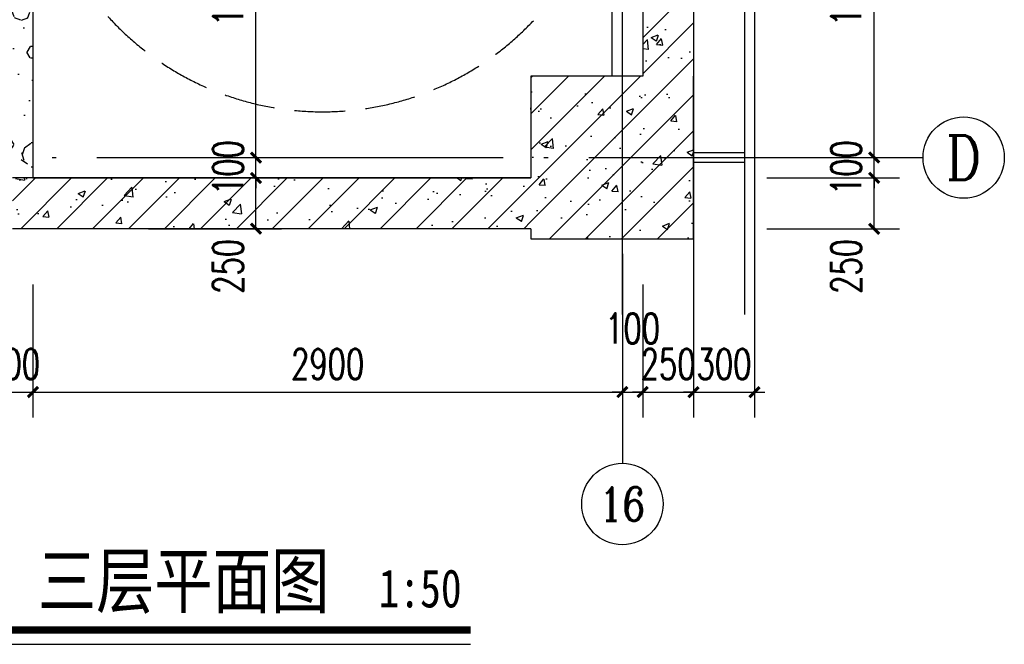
# Model space of a CAD drawing. Extents: x 797781 to 1255204, y 21234 to 1024248.
# Tile 1002 of 1056: x 1155665 to 1160509, y 662365 to 665435. Entities that reach past the tile are written whole.
import ezdxf
from ezdxf.enums import TextEntityAlignment as Align

# ---------------------------------------------------------------- set-up
doc = ezdxf.new("R2010")
doc.units = 0
doc.header["$LTSCALE"] = 1000
doc.header["$MEASUREMENT"] = 0
doc.linetypes.add('230303生产综合楼-平面图_t8$0$DASH', pattern=[0.35, 0.25, -0.1])
doc.linetypes.add('230303生产综合楼-平面图_t8$0$DOTE', pattern=[2.42, 2, -0.2, 0.02, -0.2])
for name, color, linetype in [('230303生产综合楼-平面图_t8$0$3T_WOOD', 21, 'Continuous'), ('230303生产综合楼-平面图_t8$0$AXIS', 3, 'Continuous'), ('230303生产综合楼-平面图_t8$0$AXIS_TEXT', 7, 'Continuous'), ('230303生产综合楼-平面图_t8$0$COLUMN', 40, 'Continuous'), ('230303生产综合楼-平面图_t8$0$CURTWALL', 4, 'Continuous'), ('230303生产综合楼-平面图_t8$0$DIM_SYMB', 3, 'Continuous'), ('230303生产综合楼-平面图_t8$0$DOTE', 1, '230303生产综合楼-平面图_t8$0$DOTE'), ('230303生产综合楼-平面图_t8$0$PUB_HATCH', 8, 'Continuous'), ('230303生产综合楼-平面图_t8$0$STAIR', 2, 'Continuous'), ('230303生产综合楼-平面图_t8$0$WALL', 40, 'Continuous'), ('230303生产综合楼-平面图_t8$0$轮廓', 2, 'Continuous'), ('AXIS_TEXT', 7, 'Continuous'), ('PUB_TEXT', 7, 'Continuous')]:
    doc.layers.add(name, color=color, linetype=linetype)
doc.styles.add('230303生产综合楼-平面图_t8$0$-黑体', font='simhei.ttf', dxfattribs={"width": 0.8})
doc.styles.add('230303生产综合楼-平面图_t8$0$_TCH_AXIS', font='COMPLEX', dxfattribs={"bigfont": 'GBCBIG'})
doc.styles.add('230303生产综合楼-平面图_T8$0$_TCH_DIM_T3', font='SIMPLEX', dxfattribs={"width": 0.705882, "bigfont": 'GBCBIG'})
doc.styles.add('COMPLEX', font='COMPLEX')
doc.dimstyles.new('230303生产综合楼-平面图_T8$0$_TCH_ARCH&&50', dxfattribs={"dimtxt": 148.75, "dimasz": 50, "dimexe": 125, "dimexo": 150, "dimgap": 63.125, "dimtad": 1, "dimdec": 0, "dimzin": 0, "dimdsep": 46, "dimtxsty": '230303生产综合楼-平面图_T8$0$_TCH_DIM_T3', "dimblk": '230303生产综合楼-平面图_t8$0$_ArchTick', "dimcen": 0.09, "dimclrt": 7, "dimazin": 2, "dimtfac": 1, "dimtdec": 0, "dimtix": 1, "dimtmove": 2, "dimatfit": 3, "dimfxl": 1, "dimtolj": 1, "dimtzin": 0, "dimarcsym": 0})
pattern_1 = [(0, (177, -183), (300, 600), [0, -600]), (0, (-174, -264), (300, 600), [0, -600]), (0, (21, -270), (300, 600), [0, -600]), (0, (234, -93), (300, 600), [0, -600]), (0, (-15, -300), (300, 600), [0, -600]), (0, (294, 285), (300, 600), [0, -600]), (0, (111, 237), (300, 600), [0, -600]), (0, (207, 162), (300, 600), [0, -600]), (0, (-282, 150), (300, 600), [0, -600]), (0, (12, 123), (300, 600), [0, -600]), (0, (-102, -30), (300, 600), [0, -600]), (0, (-96, -255), (300, 600), [0, -600]), (0, (129, -279), (300, 600), [0, -600]), (0, (294, -15), (300, 600), [0, -600]), (0, (-267, -108), (300, 600), [0, -600]), (0, (-216, -6), (300, 600), [0, -600]), (0, (18, -48), (300, 600), [0, -600]), (0, (-66, -135), (300, 600), [0, -600]), (0, (-114, 63), (300, 600), [0, -600]), (0, (-39, 288), (300, 600), [0, -600]), (0, (-243, -234), (300, 600), [0, -600]), (0, (87, 165), (300, 600), [0, -600]), (0, (-192, 174), (300, 600), [0, -600]), (0, (-240, 252), (300, 600), [0, -600]), (130.601294, (257.143, 97.143), (-1499.9999834, 1800.0000079), [26.34155, -11037.111]), (18.434949, (214.29, 108.57), (1499.9999945, 599.9999956), [27.10524, -3767.6279]), (90, (214.3, 82.86), (300, 600), [25.71428, -1174.28565]), (161.565051, (240, 74.29), (-1500.0000076, 599.999955), [27.10524, -3767.6279]), (53.130102, (240, 74.29), (300.000001, 600), [28.57143, -2971.4285]), (135, (262.86, -231.43), (-300.000036, 599.99996), [24.24366, -1672.8126]), (45, (228.57, -231.43), (299.999998, 599.999998), [24.24366, -1672.8126]), (135, (245.71, -248.57), (-300.000036, 599.99996), [24.24366, -1672.8126]), (45, (245.71, -248.57), (299.999998, 599.999998), [24.24366, -1672.8126]), (116.56505, (-25.7, 171.43), (-5e-05, 1199.99997), [31.94383, -638.8765]), (180, (-40, 200), (-300, 600), [34.28572, -565.71425]), (63.43495, (-88.57, 171.43), (3e-06, 1200), [31.94383, -638.8765]), (116.56505, (-74.3, 142.86), (-5e-05, 1199.99997), [31.94383, -638.8765]), (0, (-74.3, 142.86), (300, 600), [34.28572, -565.71425]), (63.43495, (-40, 142.86), (3e-06, 1200), [31.94383, -638.8765]), (107.102728, (200, -31.429), (-899.9999656, 3000.00000484), [38.86135, -16282.9025]), (143.972626, (188.57, 5.714), (-5699.9999277, 4199.9999952), [38.86135, -8122.02]), (180, (157.14, 28.6), (-300, 600), [37.14286, -562.8571]), (36.0273733, (88.57, 5.714), (5699.9999579, 4199.9999547), [38.86135, -8122.02]), (71.565051, (77.14, -28.57), (900.0000046, 2999.999995), [36.14032, -3758.5928]), (107.102728, (88.571, -65.714), (-899.9999656, 3000.00000484), [38.86135, -16282.9025]), (143.972626, (120, -88.57), (-5699.9999277, 4199.9999952), [38.86135, -8122.02]), (0, (120, -88.6), (300, 600), [37.14286, -562.8571]), (36.0273733, (157.143, -88.57), (5699.9999579, 4199.9999547), [38.86135, -8122.02]), (71.565051, (188.57, -65.71), (900.0000046, 2999.999995), [36.14032, -3758.5928]), (150.255118, (205.714, 248.57), (-900.000002, 599.9999926), [23.03502, -4814.3196]), (90, (185.7, 237.14), (300, 600), [22.85714, -1177.14275]), (29.744881, (185.714, 237.14), (900.0000005, 599.999997), [23.03502, -4814.3196]), (116.56505, (65.7, -177.14), (-5e-05, 1199.99997), [31.94383, -638.8765]), (168.690067, (51.43, -148.57), (-2700.000002, 599.999985), [29.13725, -6089.6855]), (41.185925, (0, -162.857), (7499.99995456, 6599.9999423), [30.37184, -12725.802]), (90, (0, -191.43), (300, 600), [28.57143, -1171.4285]), (138.814074, (22.857, -211.429), (-7499.9998667, 6600.00004204), [30.37184, -12725.802]), (16.6992442, (22.857, -211.429), (9899.9999255, 2999.9999686), [29.82945, -12498.5375]), (60.945396, (51.43, -202.857), (299.9999992, 599.9999947), [29.41609, -12325.3395]), (109.983106, (-185.714, 74.286), (-1500.00000565, 4199.9999889), [33.442, -14012.1975]), (155.556045, (-197.143, 105.714), (-3900.00001487, 1799.9999626), [34.52299, -14465.1315]), (24.4439547, (-260, 105.714), (3900.00000195, 1799.99999134), [34.52299, -14465.1315]), (70.0168934, (-271.429, 74.286), (1500.0000045, 4199.9999896), [33.442, -14012.1975]), (109.983106, (-260, 42.857), (-1500.00000565, 4199.9999889), [33.442, -14012.1975]), (160.016893, (-228.57, 31.43), (-1500.0000009, 599.9999727), [33.442, -6989.3775]), (19.9831065, (-228.57, 31.43), (1499.9999918, 599.999999), [33.442, -6989.3775]), (70.0168934, (-197.143, 42.857), (1500.0000045, 4199.9999896), [33.442, -14012.1975]), (122.005383, (37.14, 20), (-300.0000403, 599.9999694), [26.95423, -5633.434]), (18.434949, (-2.86, 34.29), (1499.9999945, 599.9999956), [27.10524, -3767.6279]), (90, (-2.86, 8.57), (300, 600), [25.71428, -1174.28565]), (161.565051, (22.86, 0), (-1500.0000076, 599.999955), [27.10524, -3767.6279]), (54.4623222, (22.857, 0), (2099.999997, 2999.9999955), [24.57807, -10298.2115]), (116.56505, (-137.14, -125.7), (-5e-05, 1199.99997), [31.94383, -638.8765]), (180, (-151.4, -97.14), (-300, 600), [31.42857, -568.5714]), (59.0362434, (-200, -125.714), (300.000001, 599.999997), [33.31973, -6963.822]), (120.963756, (-182.857, -154.286), (-300.000041, 599.9999724), [33.31973, -6963.822]), (0, (-182.86, -154.3), (300, 600), [31.42857, -568.5714]), (63.43495, (-151.43, -154.3), (3e-06, 1200), [31.94383, -638.8765])]
pattern_2 = [(45, (0, 0), (-88.388348, 88.388348), []), (50, (0, 0), (358.63009, -31.37607), [37.5, -412.5]), (355, (0, 0), (-69.37567, 376.09607), [30, -330]), (100.4514, (29.9, -2.6), (289.25469, 344.71977), [31.870095, -350.57106]), (46.1842, (0, 100), (533.62052, -82.7595), [56.25, -618.75]), (96.6356, (44.47, 93.1), (467.33135, 487.05894), [47.80514, -525.8565]), (351.1842, (0, 100), (467.33097, 487.0593), [45, -495]), (21, (50, 75), (298.453526, -201.309445), [37.5, -412.5]), (326, (50, 75), (121.65767, 362.57502), [30, -330]), (71.4514, (74.87, 58.22), (420.11131, 161.26525), [31.870095, -350.57106]), (37.5, (0, 0), (6.079928, 166.446927), [0, -326, 0, -335, 0, -331.25]), (7.5, (0, 0), (131.534769, 197.205856), [0, -191, 0, -318.5, 0, -126.25]), (327.5, (-111.5, 0), (266.911218, -11.277436), [0, -125, 0, -390, 0, -517.5]), (317.5, (-161.5, 0), (291.593085, 50.05249), [0, -162.5, 0, -259, 0, -367.5])]

# ---------------------------------------------------------------- blocks, each defined once
blk = doc.blocks.new('230303生产综合楼-平面图_t8$0$212')
at = {"layer": '230303生产综合楼-平面图_t8$0$3T_WOOD'}
for points in [[(593636.3, -21453.8), (593586.3, -21453.8)], [(593636.3, -21453.8), (593586.3, -21453.8)], [(593636.3, -23553.8), (593586.3, -23553.8)], [(593636.3, -23553.8), (593586.3, -23553.8)], [(593636.3, -25653.8), (593586.3, -25653.8)], [(593636.3, -25653.8), (593586.3, -25653.8)], [(593636.3, -27753.8), (593586.3, -27753.8)], [(593636.3, -29853.8), (593586.3, -29853.8)], [(593636.3, -29853.8), (593586.3, -29853.8)]]:
    blk.add_lwpolyline(points, dxfattribs=at)
for points in [[(593636.3, -21428.8), (593636.3, -21478.8), (593886.3, -21478.8), (593886.3, -21428.8)], [(593636.3, -23528.8), (593636.3, -23578.8), (593886.3, -23578.8), (593886.3, -23528.8)], [(593636.3, -25628.8), (593636.3, -25678.8), (593886.3, -25678.8), (593886.3, -25628.8)], [(593636.3, -27728.8), (593636.3, -27778.8), (593886.3, -27778.8), (593886.3, -27728.8)], [(593636.3, -29828.8), (593636.3, -29878.8), (593886.3, -29878.8), (593886.3, -29828.8)]]:
    blk.add_lwpolyline(points, close=True, dxfattribs=at)
blk = doc.blocks.new('230303生产综合楼-平面图_t8$0$_ArchTick')
at = {"color": 0, "linetype": 'ByBlock', "const_width": 0.3}
blk.add_lwpolyline([(-0.5, -0.5), (0.5, 0.5)], dxfattribs=at)
blk = doc.blocks.new('*D4081')
at = {"layer": '230303生产综合楼-平面图_t8$0$AXIS', "color": 0, "lineweight": -2, "transparency": 16777216}
for p, q in [((1156298.3, 666407.7), (1156952.2, 666407.7)), ((1156827.2, 664757.7), (1156827.2, 666407.7)), ((1156298.3, 664757.7), (1156952.2, 664757.7))]:
    blk.add_line(p, q, dxfattribs=at)
at = {"layer": 'Defpoints', "color": 0, "transparency": 16777216}
for p in [(1156148.3, 666407.7), (1156827.2, 666407.7), (1156148.3, 664757.7)]:
    blk.add_point(p, dxfattribs=at)
at = {"layer": '230303生产综合楼-平面图_t8$0$AXIS', "color": 0, "lineweight": -2, "transparency": 16777216, "xscale": 50, "yscale": 50, "zscale": 50}
for p, rotation in [((1156827.2, 666407.7), 90), ((1156827.2, 664757.7), 270)]:
    blk.add_blockref('230303生产综合楼-平面图_t8$0$_ArchTick', p, dxfattribs=dict(at, rotation=rotation))
at = {"layer": '230303生产综合楼-平面图_t8$0$AXIS', "color": 7, "transparency": 16777216, "insert": (1156689.7, 665582.7), "char_height": 148.75, "attachment_point": 5, "rotation": 90, "style": '230303生产综合楼-平面图_T8$0$_TCH_DIM_T3'}
blk.add_mtext('\\A1;1650', dxfattribs=at)
blk = doc.blocks.new('*D4082')
at = {"layer": '230303生产综合楼-平面图_t8$0$AXIS', "color": 0, "lineweight": -2, "transparency": 16777216}
for p, q in [((1156827.2, 664757.7), (1156827.2, 664807.7)), ((1156298.3, 664757.7), (1156952.2, 664757.7)), ((1156827.2, 664657.7), (1156827.2, 664757.7)), ((1156298.3, 664657.7), (1156952.2, 664657.7)), ((1156827.2, 664657.7), (1156827.2, 664607.7))]:
    blk.add_line(p, q, dxfattribs=at)
at = {"layer": 'Defpoints', "color": 0, "transparency": 16777216}
for p in [(1156148.3, 664757.7), (1156827.2, 664757.7), (1156148.3, 664657.7)]:
    blk.add_point(p, dxfattribs=at)
at = {"layer": '230303生产综合楼-平面图_t8$0$AXIS', "color": 0, "lineweight": -2, "transparency": 16777216, "xscale": 50, "yscale": 50, "zscale": 50}
for p, rotation in [((1156827.2, 664757.7), 270), ((1156827.2, 664657.7), 90)]:
    blk.add_blockref('230303生产综合楼-平面图_t8$0$_ArchTick', p, dxfattribs=dict(at, rotation=rotation))
at = {"layer": '230303生产综合楼-平面图_t8$0$AXIS', "color": 7, "transparency": 16777216, "insert": (1156689.7, 664707.7), "char_height": 148.75, "attachment_point": 5, "rotation": 90, "style": '230303生产综合楼-平面图_T8$0$_TCH_DIM_T3'}
blk.add_mtext('\\A1;100', dxfattribs=at)
blk = doc.blocks.new('*D4083')
at = {"layer": '230303生产综合楼-平面图_t8$0$AXIS', "color": 0, "lineweight": -2, "transparency": 16777216}
for p, q in [((1156298.3, 664657.7), (1156952.2, 664657.7)), ((1156827.2, 664407.7), (1156827.2, 664657.7)), ((1156298.3, 664407.7), (1156952.2, 664407.7))]:
    blk.add_line(p, q, dxfattribs=at)
at = {"layer": 'Defpoints', "color": 0, "transparency": 16777216}
for p in [(1156148.3, 664657.7), (1156827.2, 664657.7), (1156148.3, 664407.7)]:
    blk.add_point(p, dxfattribs=at)
at = {"layer": '230303生产综合楼-平面图_t8$0$AXIS', "color": 0, "lineweight": -2, "transparency": 16777216, "xscale": 50, "yscale": 50, "zscale": 50}
for p, rotation in [((1156827.2, 664657.7), 90), ((1156827.2, 664407.7), 270)]:
    blk.add_blockref('230303生产综合楼-平面图_t8$0$_ArchTick', p, dxfattribs=dict(at, rotation=rotation))
at = {"layer": '230303生产综合楼-平面图_t8$0$AXIS', "color": 7, "transparency": 16777216, "insert": (1156689.7, 664222.7), "char_height": 148.75, "attachment_point": 5, "rotation": 90, "style": '230303生产综合楼-平面图_T8$0$_TCH_DIM_T3'}
blk.add_mtext('\\A1;250', dxfattribs=at)
blk = doc.blocks.new('*D4087')
at = {"layer": '230303生产综合楼-平面图_t8$0$AXIS', "color": 0, "lineweight": -2, "transparency": 16777216}
for p, q in [((1159339.7, 666407.7), (1159993.5, 666407.7)), ((1159868.5, 664757.7), (1159868.5, 666407.7)), ((1159339.7, 664757.7), (1159993.5, 664757.7))]:
    blk.add_line(p, q, dxfattribs=at)
at = {"layer": 'Defpoints', "color": 0, "transparency": 16777216}
for p in [(1159189.7, 666407.7), (1159868.5, 666407.7), (1159189.7, 664757.7)]:
    blk.add_point(p, dxfattribs=at)
at = {"layer": '230303生产综合楼-平面图_t8$0$AXIS', "color": 0, "lineweight": -2, "transparency": 16777216, "xscale": 50, "yscale": 50, "zscale": 50}
for p, rotation in [((1159868.5, 666407.7), 90), ((1159868.5, 664757.7), 270)]:
    blk.add_blockref('230303生产综合楼-平面图_t8$0$_ArchTick', p, dxfattribs=dict(at, rotation=rotation))
at = {"layer": '230303生产综合楼-平面图_t8$0$AXIS', "color": 7, "transparency": 16777216, "insert": (1159731, 665582.7), "char_height": 148.75, "attachment_point": 5, "rotation": 90, "style": '230303生产综合楼-平面图_T8$0$_TCH_DIM_T3'}
blk.add_mtext('\\A1;1650', dxfattribs=at)
blk = doc.blocks.new('*D4088')
at = {"layer": '230303生产综合楼-平面图_t8$0$AXIS', "color": 0, "lineweight": -2, "transparency": 16777216}
for p, q in [((1159868.5, 664757.7), (1159868.5, 664807.7)), ((1159339.7, 664757.7), (1159993.5, 664757.7)), ((1159868.5, 664657.7), (1159868.5, 664757.7)), ((1159339.7, 664657.7), (1159993.5, 664657.7)), ((1159868.5, 664657.7), (1159868.5, 664607.7))]:
    blk.add_line(p, q, dxfattribs=at)
at = {"layer": 'Defpoints', "color": 0, "transparency": 16777216}
for p in [(1159189.7, 664757.7), (1159868.5, 664757.7), (1159189.7, 664657.7)]:
    blk.add_point(p, dxfattribs=at)
at = {"layer": '230303生产综合楼-平面图_t8$0$AXIS', "color": 0, "lineweight": -2, "transparency": 16777216, "xscale": 50, "yscale": 50, "zscale": 50}
for p, rotation in [((1159868.5, 664757.7), 270), ((1159868.5, 664657.7), 90)]:
    blk.add_blockref('230303生产综合楼-平面图_t8$0$_ArchTick', p, dxfattribs=dict(at, rotation=rotation))
at = {"layer": '230303生产综合楼-平面图_t8$0$AXIS', "color": 7, "transparency": 16777216, "insert": (1159731, 664707.7), "char_height": 148.75, "attachment_point": 5, "rotation": 90, "style": '230303生产综合楼-平面图_T8$0$_TCH_DIM_T3'}
blk.add_mtext('\\A1;100', dxfattribs=at)
blk = doc.blocks.new('*D4089')
at = {"layer": '230303生产综合楼-平面图_t8$0$AXIS', "color": 0, "lineweight": -2, "transparency": 16777216}
for p, q in [((1159339.7, 664657.7), (1159993.5, 664657.7)), ((1159868.5, 664407.7), (1159868.5, 664657.7)), ((1159339.7, 664407.7), (1159993.5, 664407.7))]:
    blk.add_line(p, q, dxfattribs=at)
at = {"layer": 'Defpoints', "color": 0, "transparency": 16777216}
for p in [(1159189.7, 664657.7), (1159868.5, 664657.7), (1159189.7, 664407.7)]:
    blk.add_point(p, dxfattribs=at)
at = {"layer": '230303生产综合楼-平面图_t8$0$AXIS', "color": 0, "lineweight": -2, "transparency": 16777216, "xscale": 50, "yscale": 50, "zscale": 50}
for p, rotation in [((1159868.5, 664657.7), 90), ((1159868.5, 664407.7), 270)]:
    blk.add_blockref('230303生产综合楼-平面图_t8$0$_ArchTick', p, dxfattribs=dict(at, rotation=rotation))
at = {"layer": '230303生产综合楼-平面图_t8$0$AXIS', "color": 7, "transparency": 16777216, "insert": (1159731, 664222.7), "char_height": 148.75, "attachment_point": 5, "rotation": 90, "style": '230303生产综合楼-平面图_T8$0$_TCH_DIM_T3'}
blk.add_mtext('\\A1;250', dxfattribs=at)
blk = doc.blocks.new('_AXISO')
blk.add_circle((0, 0), 0.5)
at = {"layer": 'AXIS_TEXT', "style": 'COMPLEX', "width": 1.041667}
blk.add_attdef('A', text='', height=0.56, dxfattribs=at).set_placement((-0.25, -0.28), (0.25, -0.28), align=Align.FIT)
blk = doc.blocks.new('*D4090')
at = {"layer": '230303生产综合楼-平面图_t8$0$AXIS', "color": 0, "lineweight": -2, "transparency": 16777216}
for p, q in [((1158979.9, 664133.7), (1158979.9, 663479.8)), ((1159279.9, 664133.7), (1159279.9, 663479.8)), ((1158979.9, 663604.8), (1158929.9, 663604.8)), ((1158979.9, 663604.8), (1159279.9, 663604.8)), ((1159279.9, 663604.8), (1159329.9, 663604.8))]:
    blk.add_line(p, q, dxfattribs=at)
at = {"layer": 'Defpoints', "color": 0, "transparency": 16777216}
for p in [(1158979.9, 664283.7), (1159279.9, 664283.7), (1159279.9, 663604.8)]:
    blk.add_point(p, dxfattribs=at)
at = {"layer": '230303生产综合楼-平面图_t8$0$AXIS', "color": 0, "lineweight": -2, "transparency": 16777216, "xscale": 50, "yscale": 50, "zscale": 50}
blk.add_blockref('230303生产综合楼-平面图_t8$0$_ArchTick', (1158979.9, 663604.8), dxfattribs=at)
at = {"layer": '230303生产综合楼-平面图_t8$0$AXIS', "color": 0, "lineweight": -2, "transparency": 16777216, "xscale": 50, "yscale": 50, "zscale": 50, "rotation": 180}
blk.add_blockref('230303生产综合楼-平面图_t8$0$_ArchTick', (1159279.9, 663604.8), dxfattribs=at)
at = {"layer": '230303生产综合楼-平面图_t8$0$AXIS', "color": 7, "transparency": 16777216, "insert": (1159129.9, 663742.3), "char_height": 148.75, "attachment_point": 5, "style": '230303生产综合楼-平面图_T8$0$_TCH_DIM_T3'}
blk.add_mtext('\\A1;300', dxfattribs=at)
blk = doc.blocks.new('*D4091')
at = {"layer": '230303生产综合楼-平面图_t8$0$AXIS', "color": 0, "lineweight": -2, "transparency": 16777216}
for p, q in [((1158729.9, 664133.7), (1158729.9, 663479.8)), ((1158979.9, 664133.7), (1158979.9, 663479.8)), ((1158729.9, 663604.8), (1158679.9, 663604.8)), ((1158729.9, 663604.8), (1158979.9, 663604.8)), ((1158979.9, 663604.8), (1159029.9, 663604.8))]:
    blk.add_line(p, q, dxfattribs=at)
at = {"layer": 'Defpoints', "color": 0, "transparency": 16777216}
for p in [(1158729.9, 664283.7), (1158979.9, 664283.7), (1158979.9, 663604.8)]:
    blk.add_point(p, dxfattribs=at)
at = {"layer": '230303生产综合楼-平面图_t8$0$AXIS', "color": 0, "lineweight": -2, "transparency": 16777216, "xscale": 50, "yscale": 50, "zscale": 50}
blk.add_blockref('230303生产综合楼-平面图_t8$0$_ArchTick', (1158729.9, 663604.8), dxfattribs=at)
at = {"layer": '230303生产综合楼-平面图_t8$0$AXIS', "color": 0, "lineweight": -2, "transparency": 16777216, "xscale": 50, "yscale": 50, "zscale": 50, "rotation": 180}
blk.add_blockref('230303生产综合楼-平面图_t8$0$_ArchTick', (1158979.9, 663604.8), dxfattribs=at)
at = {"layer": '230303生产综合楼-平面图_t8$0$AXIS', "color": 7, "transparency": 16777216, "insert": (1158854.9, 663742.3), "char_height": 148.75, "attachment_point": 5, "style": '230303生产综合楼-平面图_T8$0$_TCH_DIM_T3'}
blk.add_mtext('\\A1;250', dxfattribs=at)
blk = doc.blocks.new('*D4092')
at = {"layer": '230303生产综合楼-平面图_t8$0$AXIS', "color": 0, "lineweight": -2, "transparency": 16777216}
for p, q in [((1158629.9, 664133.7), (1158629.9, 663479.8)), ((1158729.9, 664133.7), (1158729.9, 663479.8)), ((1158629.9, 663604.8), (1158579.9, 663604.8)), ((1158629.9, 663604.8), (1158729.9, 663604.8)), ((1158729.9, 663604.8), (1158779.9, 663604.8))]:
    blk.add_line(p, q, dxfattribs=at)
at = {"layer": 'Defpoints', "color": 0, "transparency": 16777216}
for p in [(1158629.9, 664283.7), (1158729.9, 664283.7), (1158729.9, 663604.8)]:
    blk.add_point(p, dxfattribs=at)
at = {"layer": '230303生产综合楼-平面图_t8$0$AXIS', "color": 0, "lineweight": -2, "transparency": 16777216, "xscale": 50, "yscale": 50, "zscale": 50}
blk.add_blockref('230303生产综合楼-平面图_t8$0$_ArchTick', (1158629.9, 663604.8), dxfattribs=at)
at = {"layer": '230303生产综合楼-平面图_t8$0$AXIS', "color": 0, "lineweight": -2, "transparency": 16777216, "xscale": 50, "yscale": 50, "zscale": 50, "rotation": 180}
blk.add_blockref('230303生产综合楼-平面图_t8$0$_ArchTick', (1158729.9, 663604.8), dxfattribs=at)
at = {"layer": '230303生产综合楼-平面图_t8$0$AXIS', "color": 7, "transparency": 16777216, "insert": (1158679.9, 663917.3), "char_height": 148.75, "attachment_point": 5, "style": '230303生产综合楼-平面图_T8$0$_TCH_DIM_T3'}
blk.add_mtext('\\A1;100', dxfattribs=at)
blk = doc.blocks.new('*D4093')
at = {"layer": '230303生产综合楼-平面图_t8$0$AXIS', "color": 0, "lineweight": -2, "transparency": 16777216}
for p, q in [((1155729.9, 664133.7), (1155729.9, 663479.8)), ((1158629.9, 664133.7), (1158629.9, 663479.8)), ((1155729.9, 663604.8), (1158629.9, 663604.8))]:
    blk.add_line(p, q, dxfattribs=at)
at = {"layer": 'Defpoints', "color": 0, "transparency": 16777216}
for p in [(1155729.9, 664283.7), (1158629.9, 664283.7), (1158629.9, 663604.8)]:
    blk.add_point(p, dxfattribs=at)
at = {"layer": '230303生产综合楼-平面图_t8$0$AXIS', "color": 0, "lineweight": -2, "transparency": 16777216, "xscale": 50, "yscale": 50, "zscale": 50, "rotation": 180}
blk.add_blockref('230303生产综合楼-平面图_t8$0$_ArchTick', (1155729.9, 663604.8), dxfattribs=at)
at = {"layer": '230303生产综合楼-平面图_t8$0$AXIS', "color": 0, "lineweight": -2, "transparency": 16777216, "xscale": 50, "yscale": 50, "zscale": 50}
blk.add_blockref('230303生产综合楼-平面图_t8$0$_ArchTick', (1158629.9, 663604.8), dxfattribs=at)
at = {"layer": '230303生产综合楼-平面图_t8$0$AXIS', "color": 7, "transparency": 16777216, "insert": (1157179.9, 663742.3), "char_height": 148.75, "attachment_point": 5, "style": '230303生产综合楼-平面图_T8$0$_TCH_DIM_T3'}
blk.add_mtext('\\A1;2900', dxfattribs=at)
blk = doc.blocks.new('*D4094')
at = {"layer": '230303生产综合楼-平面图_t8$0$AXIS', "color": 0, "lineweight": -2, "transparency": 16777216}
for p, q in [((1155529.9, 664133.7), (1155529.9, 663479.8)), ((1155729.9, 664133.7), (1155729.9, 663479.8)), ((1155529.9, 663604.8), (1155479.9, 663604.8)), ((1155529.9, 663604.8), (1155729.9, 663604.8)), ((1155729.9, 663604.8), (1155779.9, 663604.8))]:
    blk.add_line(p, q, dxfattribs=at)
at = {"layer": 'Defpoints', "color": 0, "transparency": 16777216}
for p in [(1155529.9, 664283.7), (1155729.9, 664283.7), (1155729.9, 663604.8)]:
    blk.add_point(p, dxfattribs=at)
at = {"layer": '230303生产综合楼-平面图_t8$0$AXIS', "color": 0, "lineweight": -2, "transparency": 16777216, "xscale": 50, "yscale": 50, "zscale": 50}
blk.add_blockref('230303生产综合楼-平面图_t8$0$_ArchTick', (1155529.9, 663604.8), dxfattribs=at)
at = {"layer": '230303生产综合楼-平面图_t8$0$AXIS', "color": 0, "lineweight": -2, "transparency": 16777216, "xscale": 50, "yscale": 50, "zscale": 50, "rotation": 180}
blk.add_blockref('230303生产综合楼-平面图_t8$0$_ArchTick', (1155729.9, 663604.8), dxfattribs=at)
at = {"layer": '230303生产综合楼-平面图_t8$0$AXIS', "color": 7, "transparency": 16777216, "insert": (1155629.9, 663742.3), "char_height": 148.75, "attachment_point": 5, "style": '230303生产综合楼-平面图_T8$0$_TCH_DIM_T3'}
blk.add_mtext('\\A1;200', dxfattribs=at)

msp = doc.modelspace()

# ---------------------------------------------------------------- hatches: boundary and pattern name
at = {"layer": '230303生产综合楼-平面图_t8$0$PUB_HATCH'}
h = msp.add_hatch(dxfattribs=at)
h.set_pattern_fill('钢筋混凝土', color=256, scale=50, style=0)
h.set_pattern_definition(pattern_2)
h.paths.add_polyline_path([(1158729.9, 665157.7), (1158979.9, 665157.7), (1158979.9, 664407.7), (1158979.9, 668557.7), (1158729.9, 668557.7)])
h = msp.add_hatch(dxfattribs=at)
h.set_pattern_fill('加气混凝土', color=256, scale=50, style=0)
h.set_pattern_definition(pattern_1)
h.paths.add_polyline_path([(1155596.6, 666407.7), (1155529.9, 666307.7), (1155529.9, 665457.7), (1155596.6, 665357.7), (1155729.9, 665357.7), (1155729.9, 666407.7)])
h = msp.add_hatch(dxfattribs=at)
h.set_pattern_fill('加气混凝土', color=256, scale=50, style=0)
h.set_pattern_definition(pattern_1)
h.paths.add_polyline_path([(1155596.6, 665357.7), (1155529.9, 665257.7), (1155529.9, 664657.7), (1155729.9, 664657.7), (1155729.9, 665357.7)])
h = msp.add_hatch(dxfattribs=at)
h.set_pattern_fill('钢筋混凝土', color=256, scale=50, style=0)
h.set_pattern_definition(pattern_2)
h.paths.add_polyline_path([(1158179.9, 665157.7), (1158179.9, 664357.7), (1158979.9, 664357.7), (1158979.9, 665157.7)])
h = msp.add_hatch(dxfattribs=at)
h.set_pattern_fill('钢筋混凝土', color=256, scale=50, style=0)
h.set_pattern_definition(pattern_2)
h.paths.add_polyline_path([(1158179.9, 664407.7), (1158179.9, 664657.7), (1155629.9, 664657.7), (1155629.9, 664407.7)])

# ---------------------------------------------------------------- linework, layer by layer
at = {"layer": '230303生产综合楼-平面图_t8$0$AXIS'}
for p, q in [((1159079.9, 664757.7), (1160108.8, 664757.7)), ((1158629.9, 664283.7), (1158629.9, 663254.8))]:
    msp.add_line(p, q, dxfattribs=at)
at = {"layer": '230303生产综合楼-平面图_t8$0$COLUMN'}
for p, q in [((1158179.9, 665157.7), (1158179.9, 664657.7)), ((1158729.9, 665157.7), (1158179.9, 665157.7)), ((1158979.9, 664357.7), (1158979.9, 665157.7)), ((1158179.9, 664407.7), (1158179.9, 664357.7)), ((1158179.9, 664357.7), (1158979.9, 664357.7))]:
    msp.add_line(p, q, dxfattribs=at)
at = {"layer": '230303生产综合楼-平面图_t8$0$CURTWALL'}
for points in [[(1158979.9, 674571.6), (1158979.9, 663986.7)], [(1159229.9, 674571.6), (1159229.9, 663986.7)], [(1159279.9, 674571.6), (1159279.9, 663986.7)]]:
    msp.add_lwpolyline(points, dxfattribs=at)
at = {"layer": '230303生产综合楼-平面图_t8$0$DIM_SYMB', "const_width": 35}
msp.add_lwpolyline([(1153485.8, 662435.2), (1157882.8, 662435.2)], dxfattribs=at)
at = {"layer": '230303生产综合楼-平面图_t8$0$DIM_SYMB'}
msp.add_lwpolyline([(1153485.8, 662365.2), (1157882.8, 662365.2)], dxfattribs=at)
at = {"layer": '230303生产综合楼-平面图_t8$0$DOTE'}
for p, q in [((1158629.9, 663986.7), (1158629.9, 674571.6)), ((1151204.1, 664757.7), (1159629.9, 664757.7))]:
    msp.add_line(p, q, dxfattribs=at)
at = {"layer": '230303生产综合楼-平面图_t8$0$STAIR'}
for p, q in [((1158629.9, 665107.7), (1158629.9, 672807.7)), ((1155729.9, 666407.7), (1155729.9, 664657.7)), ((1158579.9, 665157.7), (1158579.9, 666407.7)), ((1155729.9, 664657.7), (1158179.9, 664657.7))]:
    msp.add_line(p, q, dxfattribs=at)
at = {"layer": '230303生产综合楼-平面图_t8$0$WALL'}
for p, q in [((1158729.9, 668557.7), (1158729.9, 665157.7)), ((1158979.9, 668557.7), (1158979.9, 665157.7)), ((1155729.9, 666407.7), (1155729.9, 665357.7)), ((1155729.9, 665357.7), (1155729.9, 664657.7)), ((1158179.9, 664657.7), (1155629.9, 664657.7)), ((1158179.9, 664407.7), (1155629.9, 664407.7))]:
    msp.add_line(p, q, dxfattribs=at)
at = {"layer": '230303生产综合楼-平面图_t8$0$轮廓', "linetype": '230303生产综合楼-平面图_t8$0$DASH'}
msp.add_arc((1157154.9, 666407.7), 1425, 180, 0, dxfattribs=at)

# ---------------------------------------------------------------- block references
at = {"xscale": -1}
msp.add_blockref('230303生产综合楼-平面图_t8$0$212', (1752866.3, 694611.5), dxfattribs=at)
at = {"layer": '230303生产综合楼-平面图_t8$0$AXIS'}
ref = msp.add_blockref('_AXISO', (1160308.8, 664757.7), dxfattribs=dict(at, xscale=400, yscale=400, zscale=400))
ref.add_attrib('A', 'D', dxfattribs={"layer": '230303生产综合楼-平面图_t8$0$AXIS_TEXT', "ltscale": 2, "height": 217.6, "style": '230303生产综合楼-平面图_t8$0$_TCH_AXIS'}).set_placement((1160220.7, 664648.9), (1160396.9, 664648.9), align=Align.FIT)
ref = msp.add_blockref('_AXISO', (1158629.9, 663054.8), dxfattribs=dict(at, xscale=400, yscale=400, zscale=400))
ref.add_attrib('A', '16', dxfattribs={"layer": '230303生产综合楼-平面图_t8$0$AXIS_TEXT', "ltscale": 2, "height": 164.22, "style": '230303生产综合楼-平面图_t8$0$_TCH_AXIS'}).set_placement((1158516.5, 662972.7), (1158743.3, 662972.7), align=Align.FIT)

# ---------------------------------------------------------------- texts
at = {"layer": 'PUB_TEXT', "style": '230303生产综合楼-平面图_t8$0$-黑体', "width": 0.8}
for s, height, p in [('三层平面图', 262.87, (1155754.1, 662546.5)), ('1:50', 187.76, (1157430.3, 662546.5))]:
    msp.add_text(s, height=height, dxfattribs=at).set_placement(p)

# ---------------------------------------------------------------- dimensions: what is measured, and where the dimension line sits
at = {"layer": '230303生产综合楼-平面图_t8$0$AXIS'}
for p1, p2, picture, middle in [((1156148.3, 664757.7), (1156148.3, 666407.7), '*D4081', (1156689.7, 665582.7)), ((1159189.7, 664757.7), (1159189.7, 666407.7), '*D4087', (1159731, 665582.7)), ((1156148.3, 664657.7), (1156148.3, 664757.7), '*D4082', (1156689.7, 664707.7)), ((1159189.7, 664657.7), (1159189.7, 664757.7), '*D4088', (1159731, 664707.7)), ((1155529.9, 664283.7), (1155729.9, 664283.7), '*D4094', (1155629.9, 663742.3)), ((1155729.9, 664283.7), (1158629.9, 664283.7), '*D4093', (1157179.9, 663742.3)), ((1158729.9, 664283.7), (1158979.9, 664283.7), '*D4091', (1158854.9, 663742.3)), ((1158979.9, 664283.7), (1159279.9, 664283.7), '*D4090', (1159129.9, 663742.3))]:
    dim = msp.add_aligned_dim(p1=p1, p2=p2, distance=-678.9, dimstyle='230303生产综合楼-平面图_T8$0$_TCH_ARCH&&50', dxfattribs=at)
    dim.commit()
    dim.dimension.update_dxf_attribs({"geometry": picture, "text_midpoint": middle})
for base, p1, p2, angle, picture, middle in [((1156827.2, 664657.7), (1156148.3, 664407.7), (1156148.3, 664657.7), 90, '*D4083', (1156689.7, 664222.7)), ((1159868.5, 664657.7), (1159189.7, 664407.7), (1159189.7, 664657.7), 90, '*D4089', (1159731, 664222.7)), ((1158729.9, 663604.8), (1158629.9, 664283.7), (1158729.9, 664283.7), 360, '*D4092', (1158679.9, 663917.3))]:
    dim = msp.add_linear_dim(base=base, p1=p1, p2=p2, angle=angle, dimstyle='230303生产综合楼-平面图_T8$0$_TCH_ARCH&&50', dxfattribs=at)
    dim.commit()
    dim.dimension.update_dxf_attribs({"geometry": picture, "text_midpoint": middle, "dimtype": 161})

doc.saveas('drawing.dxf')
